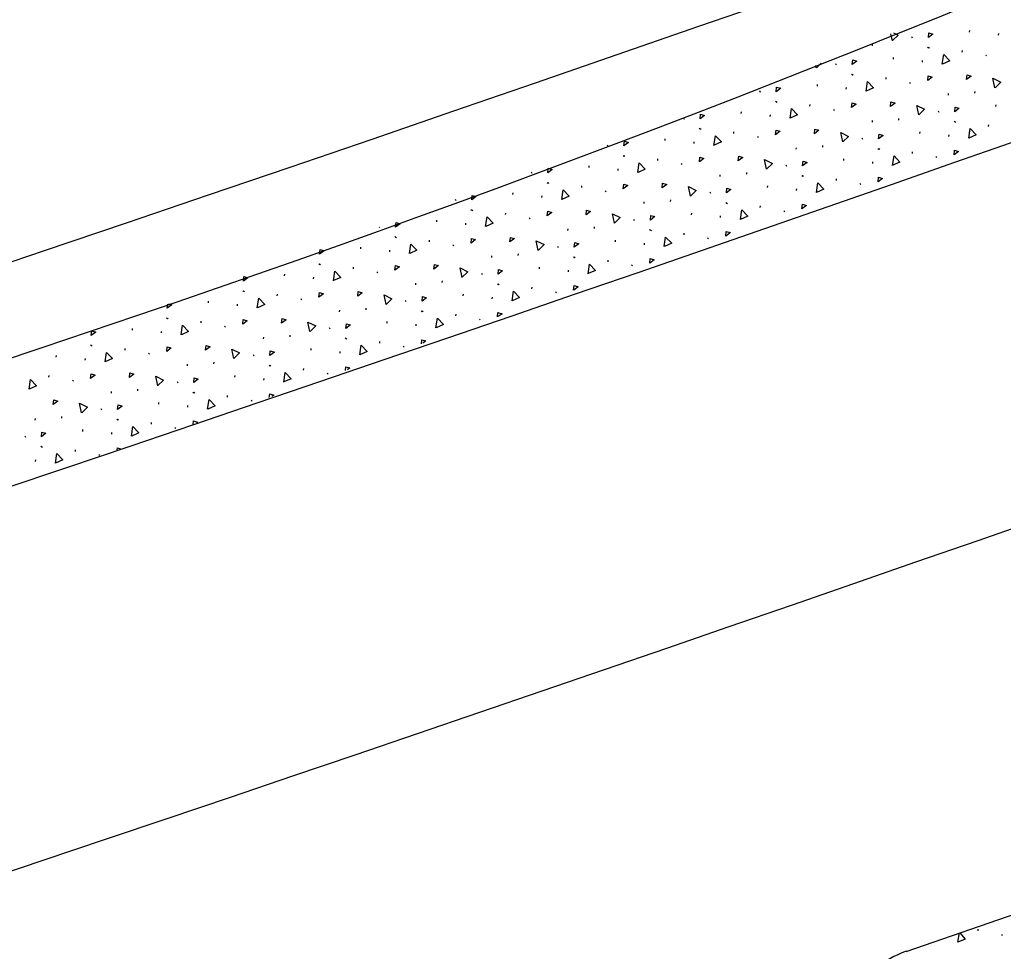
# Model space of a CAD drawing. Extents: x 2338610 to 2351914, y 366540 to 376484.
# Drawn here: x 2348456.29 to 2348488.66, y 367603.75 to 367634.41 of the extents above; entities that cross this region are included whole.
import ezdxf

# ---------------------------------------------------------------- set-up
doc = ezdxf.new("R2010")
doc.units = 0
for name, color, linetype in [('RD_HC_Cl', 7, 'Continuous'), ('RD_PD_ConcMed', 7, 'Continuous'), ('RD_PD_Final_LnLine', 7, 'Continuous'), ('RD_PD_Final_TrvlWay', 7, 'Continuous')]:
    doc.layers.add(name, color=color, linetype=linetype)

msp = doc.modelspace()

# ---------------------------------------------------------------- linework, layer by layer
at = {"layer": 'RD_HC_Cl'}
msp.add_arc((2347533.93, 370355.677), 2880.79, 281.440729, 295.940729, dxfattribs=at)
at = {"layer": 'RD_PD_ConcMed'}
for p, q in [((2348485.988, 367634.369), (2348485.988, 367634.376)), ((2348485.009, 367633.718), (2348484.962, 367633.946)), ((2348485.644, 367633.857), (2348485.666, 367633.812)), ((2348487.55, 367634), (2348487.554, 367634.055)), ((2348488.504, 367633.903), (2348488.508, 367633.957)), ((2348484.354, 367633.546), (2348484.358, 367633.601)), ((2348486.17, 367633.509), (2348486.202, 367633.485)), ((2348486.195, 367633.505), (2348486.227, 367633.481)), ((2348487.307, 367633.342), (2348487.312, 367633.396)), ((2348488.08, 367633.24), (2348488.112, 367633.216)), ((2348482.505, 367632.827), (2348482.488, 367632.908)), ((2348482.663, 367632.982), (2348482.509, 367632.831)), ((2348483.139, 367632.966), (2348483.161, 367632.921)), ((2348485.046, 367633.109), (2348485.05, 367633.163)), ((2348485.999, 367633.012), (2348486.003, 367633.066)), ((2348483.665, 367632.618), (2348483.697, 367632.594)), ((2348483.69, 367632.613), (2348483.722, 367632.589)), ((2348482.541, 367632.218), (2348482.545, 367632.272)), ((2348484.803, 367632.45), (2348484.807, 367632.505)), ((2348485.575, 367632.348), (2348485.608, 367632.324)), ((2348480.634, 367632.075), (2348480.656, 367632.029)), ((2348483.494, 367632.12), (2348483.499, 367632.175)), ((2348486.857, 367631.926), (2348486.861, 367631.981)), ((2348487.728, 367631.995), (2348487.732, 367632.049)), ((2348481.16, 367631.726), (2348481.192, 367631.702)), ((2348481.186, 367631.722), (2348481.218, 367631.698)), ((2348482.298, 367631.559), (2348482.302, 367631.614)), ((2348488.419, 367631.558), (2348488.424, 367631.612)), ((2348480.036, 367631.326), (2348480.04, 367631.381)), ((2348480.99, 367631.229), (2348480.994, 367631.283)), ((2348483.071, 367631.457), (2348483.103, 367631.433)), ((2348486.513, 367631.415), (2348486.535, 367631.369)), ((2348478.13, 367631.183), (2348478.152, 367631.138)), ((2348484.352, 367631.035), (2348484.356, 367631.09)), ((2348485.223, 367631.104), (2348485.227, 367631.158)), ((2348487.039, 367631.066), (2348487.071, 367631.043)), ((2348487.064, 367631.062), (2348487.096, 367631.038)), ((2348488.177, 367630.899), (2348488.181, 367630.954)), ((2348478.656, 367630.835), (2348478.688, 367630.811)), ((2348478.681, 367630.831), (2348478.713, 367630.807)), ((2348479.793, 367630.668), (2348479.797, 367630.722)), ((2348485.915, 367630.666), (2348485.919, 367630.721)), ((2348486.868, 367630.569), (2348486.873, 367630.624)), ((2348475.625, 367630.292), (2348475.647, 367630.247)), ((2348477.531, 367630.435), (2348477.536, 367630.49)), ((2348478.485, 367630.338), (2348478.489, 367630.392)), ((2348480.566, 367630.566), (2348480.598, 367630.542)), ((2348484.008, 367630.523), (2348484.03, 367630.478)), ((2348481.847, 367630.144), (2348481.851, 367630.198)), ((2348482.718, 367630.212), (2348482.723, 367630.267)), ((2348484.534, 367630.175), (2348484.566, 367630.151)), ((2348484.559, 367630.171), (2348484.592, 367630.147)), ((2348485.672, 367630.008), (2348485.676, 367630.062)), ((2348476.151, 367629.944), (2348476.183, 367629.92)), ((2348476.176, 367629.939), (2348476.208, 367629.915)), ((2348477.289, 367629.776), (2348477.293, 367629.831)), ((2348478.061, 367629.674), (2348478.093, 367629.65)), ((2348483.41, 367629.775), (2348483.414, 367629.83)), ((2348484.364, 367629.678), (2348484.368, 367629.732)), ((2348486.445, 367629.906), (2348486.477, 367629.882)), ((2348473.12, 367629.401), (2348473.142, 367629.355)), ((2348475.027, 367629.544), (2348475.031, 367629.598)), ((2348475.98, 367629.446), (2348475.984, 367629.501)), ((2348480.214, 367629.321), (2348480.218, 367629.376)), ((2348481.504, 367629.632), (2348481.526, 367629.587)), ((2348473.646, 367629.052), (2348473.678, 367629.029)), ((2348473.671, 367629.048), (2348473.703, 367629.024)), ((2348479.343, 367629.253), (2348479.347, 367629.307)), ((2348482.03, 367629.284), (2348482.062, 367629.26)), ((2348482.055, 367629.279), (2348482.087, 367629.255)), ((2348483.167, 367629.117), (2348483.171, 367629.171)), ((2348483.94, 367629.014), (2348483.972, 367628.991)), ((2348472.522, 367628.652), (2348472.526, 367628.707)), ((2348474.784, 367628.885), (2348474.788, 367628.94)), ((2348475.557, 367628.783), (2348475.589, 367628.759)), ((2348478.999, 367628.741), (2348479.021, 367628.696)), ((2348480.905, 367628.884), (2348480.909, 367628.938)), ((2348481.859, 367628.786), (2348481.863, 367628.841)), ((2348470.619, 367628.503), (2348470.637, 367628.464)), ((2348473.476, 367628.555), (2348473.48, 367628.61)), ((2348476.838, 367628.361), (2348476.842, 367628.416)), ((2348477.709, 367628.43), (2348477.713, 367628.484)), ((2348479.525, 367628.393), (2348479.557, 367628.369)), ((2348479.55, 367628.388), (2348479.582, 367628.364)), ((2348471.141, 367628.161), (2348471.173, 367628.137)), ((2348471.167, 367628.157), (2348471.199, 367628.133)), ((2348472.279, 367627.994), (2348472.283, 367628.048)), ((2348478.401, 367627.992), (2348478.405, 367628.047)), ((2348480.662, 367628.225), (2348480.667, 367628.28)), ((2348481.435, 367628.123), (2348481.467, 367628.099)), ((2348470.017, 367627.761), (2348470.021, 367627.816)), ((2348470.971, 367627.664), (2348470.975, 367627.718)), ((2348473.052, 367627.892), (2348473.084, 367627.868)), ((2348476.494, 367627.849), (2348476.516, 367627.804)), ((2348479.354, 367627.895), (2348479.358, 367627.95)), ((2348468.124, 367627.591), (2348468.133, 367627.573)), ((2348474.333, 367627.47), (2348474.337, 367627.524)), ((2348475.204, 367627.538), (2348475.208, 367627.593)), ((2348477.02, 367627.501), (2348477.052, 367627.477)), ((2348477.045, 367627.497), (2348477.077, 367627.473)), ((2348478.158, 367627.334), (2348478.162, 367627.388)), ((2348468.637, 367627.27), (2348468.669, 367627.246)), ((2348468.662, 367627.265), (2348468.694, 367627.241)), ((2348469.774, 367627.103), (2348469.779, 367627.157)), ((2348475.896, 367627.101), (2348475.9, 367627.156)), ((2348476.849, 367627.004), (2348476.854, 367627.058)), ((2348478.93, 367627.232), (2348478.963, 367627.208)), ((2348467.512, 367626.87), (2348467.517, 367626.924)), ((2348468.466, 367626.772), (2348468.47, 367626.827)), ((2348470.547, 367627), (2348470.579, 367626.977)), ((2348473.989, 367626.958), (2348474.011, 367626.913)), ((2348471.828, 367626.579), (2348471.832, 367626.633)), ((2348472.699, 367626.647), (2348472.704, 367626.702)), ((2348474.515, 367626.61), (2348474.547, 367626.586)), ((2348474.54, 367626.605), (2348474.573, 367626.582)), ((2348475.653, 367626.443), (2348475.657, 367626.497)), ((2348466.132, 367626.379), (2348466.164, 367626.355)), ((2348466.157, 367626.374), (2348466.189, 367626.35)), ((2348467.27, 367626.211), (2348467.274, 367626.266)), ((2348468.042, 367626.109), (2348468.074, 367626.085)), ((2348473.391, 367626.21), (2348473.395, 367626.264)), ((2348474.345, 367626.113), (2348474.349, 367626.167)), ((2348476.426, 367626.341), (2348476.458, 367626.317)), ((2348465.008, 367625.978), (2348465.012, 367626.033)), ((2348465.961, 367625.881), (2348465.965, 367625.936)), ((2348470.195, 367625.756), (2348470.199, 367625.81)), ((2348471.485, 367626.067), (2348471.507, 367626.022)), ((2348463.627, 367625.487), (2348463.659, 367625.463)), ((2348463.652, 367625.483), (2348463.684, 367625.459)), ((2348469.324, 367625.687), (2348469.328, 367625.742)), ((2348472.011, 367625.719), (2348472.043, 367625.695)), ((2348472.036, 367625.714), (2348472.068, 367625.69)), ((2348473.148, 367625.551), (2348473.152, 367625.606)), ((2348473.921, 367625.449), (2348473.953, 367625.425)), ((2348462.503, 367625.087), (2348462.507, 367625.142)), ((2348464.765, 367625.32), (2348464.769, 367625.374)), ((2348465.538, 367625.218), (2348465.57, 367625.194)), ((2348468.98, 367625.176), (2348469.002, 367625.13)), ((2348470.886, 367625.319), (2348470.891, 367625.373)), ((2348471.84, 367625.221), (2348471.844, 367625.276)), ((2348461.146, 367624.911), (2348461.16, 367625.047)), ((2348463.457, 367624.99), (2348463.461, 367625.044)), ((2348466.819, 367624.796), (2348466.823, 367624.851)), ((2348467.69, 367624.864), (2348467.694, 367624.919)), ((2348469.506, 367624.827), (2348469.538, 367624.803)), ((2348469.531, 367624.823), (2348469.563, 367624.799)), ((2348461.122, 367624.596), (2348461.155, 367624.572)), ((2348461.148, 367624.591), (2348461.18, 367624.568)), ((2348462.26, 367624.429), (2348462.264, 367624.483)), ((2348468.382, 367624.427), (2348468.386, 367624.482)), ((2348470.644, 367624.66), (2348470.648, 367624.714)), ((2348471.416, 367624.558), (2348471.448, 367624.534)), ((2348459.998, 367624.196), (2348460.002, 367624.25)), ((2348460.952, 367624.099), (2348460.956, 367624.153)), ((2348463.033, 367624.327), (2348463.065, 367624.303)), ((2348466.475, 367624.284), (2348466.497, 367624.239)), ((2348469.335, 367624.33), (2348469.339, 367624.384)), ((2348464.314, 367623.905), (2348464.318, 367623.959)), ((2348465.185, 367623.973), (2348465.189, 367624.028)), ((2348467.001, 367623.936), (2348467.033, 367623.912)), ((2348467.026, 367623.932), (2348467.058, 367623.908)), ((2348468.139, 367623.769), (2348468.143, 367623.823)), ((2348458.618, 367623.705), (2348458.65, 367623.681)), ((2348458.643, 367623.7), (2348458.675, 367623.676)), ((2348459.755, 367623.537), (2348459.76, 367623.592)), ((2348465.877, 367623.536), (2348465.881, 367623.59)), ((2348468.911, 367623.667), (2348468.944, 367623.643)), ((2348457.493, 367623.305), (2348457.498, 367623.359)), ((2348458.447, 367623.207), (2348458.451, 367623.262)), ((2348460.528, 367623.435), (2348460.56, 367623.411)), ((2348463.97, 367623.393), (2348463.992, 367623.348)), ((2348466.831, 367623.439), (2348466.835, 367623.493)), ((2348461.809, 367623.013), (2348461.814, 367623.068)), ((2348462.68, 367623.082), (2348462.685, 367623.136)), ((2348464.496, 367623.045), (2348464.528, 367623.021)), ((2348464.522, 367623.04), (2348464.554, 367623.016)), ((2348465.634, 367622.877), (2348465.638, 367622.932)), ((2348457.251, 367622.646), (2348457.255, 367622.701)), ((2348458.023, 367622.544), (2348458.055, 367622.52)), ((2348463.372, 367622.645), (2348463.376, 367622.699)), ((2348464.326, 367622.547), (2348464.33, 367622.602)), ((2348466.407, 367622.775), (2348466.439, 367622.751)), ((2348460.176, 367622.191), (2348460.18, 367622.245)), ((2348461.466, 367622.502), (2348461.488, 367622.456)), ((2348459.305, 367622.122), (2348459.309, 367622.177)), ((2348461.992, 367622.153), (2348462.024, 367622.129)), ((2348462.017, 367622.149), (2348462.049, 367622.125)), ((2348463.129, 367621.986), (2348463.133, 367622.041)), ((2348463.902, 367621.884), (2348463.934, 367621.86)), ((2348458.961, 367621.61), (2348458.983, 367621.565)), ((2348460.867, 367621.753), (2348460.872, 367621.808)), ((2348461.821, 367621.656), (2348461.825, 367621.71)), ((2348456.8, 367621.231), (2348456.804, 367621.285)), ((2348457.671, 367621.299), (2348457.675, 367621.354)), ((2348459.487, 367621.262), (2348459.519, 367621.238)), ((2348459.512, 367621.258), (2348459.544, 367621.234)), ((2348458.363, 367620.862), (2348458.367, 367620.917)), ((2348460.625, 367621.095), (2348460.629, 367621.149)), ((2348461.397, 367620.993), (2348461.429, 367620.969)), ((2348456.456, 367620.719), (2348456.478, 367620.674)), ((2348459.316, 367620.765), (2348459.32, 367620.819)), ((2348456.982, 367620.371), (2348457.014, 367620.347)), ((2348457.007, 367620.366), (2348457.039, 367620.342)), ((2348458.12, 367620.203), (2348458.124, 367620.258)), ((2348458.893, 367620.101), (2348458.925, 367620.077)), ((2348456.812, 367619.873), (2348456.816, 367619.928)), ((2348487.828, 367604.424), (2348487.834, 367604.478)), ((2348487.164, 367604.046), (2348487.216, 367604.352)), ((2348488.598, 367604.304), (2348488.63, 367604.279))]:
    msp.add_line(p, q, dxfattribs=at)
for points in [[(2348485.047, 367633.981), (2348485.2, 367633.905), (2348485.014, 367633.722)], [(2348486.193, 367633.824), (2348486.21, 367633.977), (2348486.342, 367633.936), (2348486.193, 367633.824)], [(2348486.652, 367632.949), (2348486.698, 367633.266), (2348486.895, 367633.06), (2348486.657, 367632.951)], [(2348483.689, 367632.932), (2348483.705, 367633.085), (2348483.837, 367633.044), (2348483.689, 367632.932)], [(2348486.173, 367632.408), (2348486.189, 367632.561), (2348486.322, 367632.52), (2348486.173, 367632.408)], [(2348487.452, 367632.442), (2348487.468, 367632.595), (2348487.601, 367632.554), (2348487.452, 367632.442)], [(2348484.147, 367632.058), (2348484.193, 367632.375), (2348484.391, 367632.168), (2348484.152, 367632.06)], [(2348488.383, 367632.167), (2348488.318, 367632.481), (2348488.574, 367632.354), (2348488.387, 367632.171)], [(2348481.184, 367632.041), (2348481.2, 367632.194), (2348481.333, 367632.153), (2348481.184, 367632.041)], [(2348483.668, 367631.516), (2348483.684, 367631.669), (2348483.817, 367631.628), (2348483.668, 367631.516)], [(2348484.947, 367631.551), (2348484.964, 367631.704), (2348485.096, 367631.662), (2348484.947, 367631.551)], [(2348485.878, 367631.276), (2348485.814, 367631.589), (2348486.07, 367631.463), (2348485.883, 367631.279)], [(2348478.679, 367631.15), (2348478.695, 367631.303), (2348478.828, 367631.262), (2348478.679, 367631.15)], [(2348481.642, 367631.167), (2348481.689, 367631.484), (2348481.886, 367631.277), (2348481.648, 367631.169)], [(2348487.063, 367631.381), (2348487.079, 367631.534), (2348487.211, 367631.493), (2348487.063, 367631.381)], [(2348481.163, 367630.625), (2348481.18, 367630.778), (2348481.312, 367630.737), (2348481.163, 367630.625)], [(2348482.443, 367630.659), (2348482.459, 367630.812), (2348482.591, 367630.771), (2348482.443, 367630.659)], [(2348483.374, 367630.385), (2348483.309, 367630.698), (2348483.565, 367630.571), (2348483.378, 367630.388)], [(2348484.558, 367630.49), (2348484.574, 367630.643), (2348484.707, 367630.602), (2348484.558, 367630.49)], [(2348487.521, 367630.507), (2348487.567, 367630.824), (2348487.765, 367630.617), (2348487.526, 367630.509)], [(2348476.174, 367630.258), (2348476.191, 367630.412), (2348476.323, 367630.37), (2348476.174, 367630.258)], [(2348479.138, 367630.275), (2348479.184, 367630.592), (2348479.381, 367630.386), (2348479.143, 367630.277)], [(2348487.042, 367629.965), (2348487.058, 367630.118), (2348487.191, 367630.077), (2348487.042, 367629.965)], [(2348476.633, 367629.384), (2348476.679, 367629.701), (2348476.876, 367629.494), (2348476.638, 367629.386)], [(2348478.659, 367629.734), (2348478.675, 367629.887), (2348478.807, 367629.846), (2348478.659, 367629.734)], [(2348479.938, 367629.768), (2348479.954, 367629.921), (2348480.087, 367629.88), (2348479.938, 367629.768)], [(2348480.869, 367629.493), (2348480.804, 367629.807), (2348481.06, 367629.68), (2348480.873, 367629.497)], [(2348482.053, 367629.599), (2348482.069, 367629.752), (2348482.202, 367629.71), (2348482.053, 367629.599)], [(2348485.016, 367629.615), (2348485.063, 367629.932), (2348485.26, 367629.726), (2348485.021, 367629.617)], [(2348473.67, 367629.367), (2348473.686, 367629.52), (2348473.818, 367629.479), (2348473.67, 367629.367)], [(2348477.433, 367628.877), (2348477.449, 367629.03), (2348477.582, 367628.988), (2348477.433, 367628.877)], [(2348482.512, 367628.724), (2348482.558, 367629.041), (2348482.755, 367628.834), (2348482.517, 367628.726)], [(2348484.537, 367629.074), (2348484.554, 367629.227), (2348484.686, 367629.186), (2348484.537, 367629.074)], [(2348474.128, 367628.493), (2348474.174, 367628.81), (2348474.372, 367628.603), (2348474.133, 367628.495)], [(2348476.154, 367628.842), (2348476.17, 367628.996), (2348476.303, 367628.954), (2348476.154, 367628.842)], [(2348478.364, 367628.602), (2348478.299, 367628.916), (2348478.555, 367628.789), (2348478.369, 367628.605)], [(2348479.548, 367628.707), (2348479.565, 367628.86), (2348479.697, 367628.819), (2348479.548, 367628.707)], [(2348471.165, 367628.476), (2348471.181, 367628.629), (2348471.314, 367628.588), (2348471.165, 367628.476)], [(2348473.649, 367627.951), (2348473.665, 367628.104), (2348473.798, 367628.063), (2348473.649, 367627.951)], [(2348474.928, 367627.985), (2348474.945, 367628.138), (2348475.077, 367628.097), (2348474.928, 367627.985)], [(2348480.007, 367627.833), (2348480.053, 367628.15), (2348480.25, 367627.943), (2348480.012, 367627.835)], [(2348482.033, 367628.183), (2348482.049, 367628.336), (2348482.181, 367628.294), (2348482.033, 367628.183)], [(2348468.66, 367627.585), (2348468.676, 367627.738), (2348468.809, 367627.696), (2348468.66, 367627.585)], [(2348471.623, 367627.601), (2348471.67, 367627.918), (2348471.867, 367627.712), (2348471.629, 367627.603)], [(2348475.86, 367627.711), (2348475.795, 367628.024), (2348476.051, 367627.898), (2348475.864, 367627.714)], [(2348477.044, 367627.816), (2348477.06, 367627.969), (2348477.192, 367627.928), (2348477.044, 367627.816)], [(2348479.528, 367627.291), (2348479.544, 367627.444), (2348479.677, 367627.403), (2348479.528, 367627.291)], [(2348471.144, 367627.06), (2348471.161, 367627.213), (2348471.293, 367627.172), (2348471.144, 367627.06)], [(2348472.424, 367627.094), (2348472.44, 367627.247), (2348472.572, 367627.206), (2348472.424, 367627.094)], [(2348473.355, 367626.819), (2348473.29, 367627.133), (2348473.546, 367627.006), (2348473.359, 367626.823)], [(2348474.539, 367626.925), (2348474.555, 367627.078), (2348474.688, 367627.036), (2348474.539, 367626.925)], [(2348477.502, 367626.942), (2348477.548, 367627.258), (2348477.746, 367627.052), (2348477.507, 367626.943)], [(2348466.156, 367626.693), (2348466.172, 367626.846), (2348466.304, 367626.805), (2348466.156, 367626.693)], [(2348469.119, 367626.71), (2348469.165, 367627.027), (2348469.362, 367626.82), (2348469.124, 367626.712)], [(2348477.023, 367626.4), (2348477.039, 367626.553), (2348477.172, 367626.512), (2348477.023, 367626.4)], [(2348466.614, 367625.819), (2348466.66, 367626.136), (2348466.857, 367625.929), (2348466.619, 367625.821)], [(2348468.64, 367626.169), (2348468.656, 367626.322), (2348468.788, 367626.28), (2348468.64, 367626.169)], [(2348469.919, 367626.203), (2348469.935, 367626.356), (2348470.068, 367626.315), (2348469.919, 367626.203)], [(2348470.85, 367625.928), (2348470.785, 367626.242), (2348471.041, 367626.115), (2348470.854, 367625.932)], [(2348472.034, 367626.033), (2348472.05, 367626.186), (2348472.183, 367626.145), (2348472.034, 367626.033)], [(2348474.997, 367626.05), (2348475.044, 367626.367), (2348475.241, 367626.16), (2348475.003, 367626.052)], [(2348463.651, 367625.802), (2348463.667, 367625.955), (2348463.799, 367625.914), (2348463.651, 367625.802)], [(2348467.414, 367625.311), (2348467.43, 367625.464), (2348467.563, 367625.423), (2348467.414, 367625.311)], [(2348472.493, 367625.159), (2348472.539, 367625.476), (2348472.736, 367625.269), (2348472.498, 367625.161)], [(2348474.519, 367625.511), (2348474.535, 367625.662), (2348474.667, 367625.62), (2348474.523, 367625.512)], [(2348464.109, 367624.928), (2348464.155, 367625.244), (2348464.353, 367625.038), (2348464.114, 367624.929)], [(2348466.135, 367625.277), (2348466.151, 367625.43), (2348466.284, 367625.389), (2348466.135, 367625.277)], [(2348468.345, 367625.037), (2348468.28, 367625.35), (2348468.536, 367625.224), (2348468.35, 367625.04)], [(2348469.529, 367625.142), (2348469.546, 367625.295), (2348469.678, 367625.254), (2348469.529, 367625.142)], [(2348461.187, 367625.056), (2348461.295, 367625.022), (2348461.146, 367624.911)], [(2348463.63, 367624.386), (2348463.646, 367624.539), (2348463.779, 367624.498), (2348463.63, 367624.386)], [(2348464.91, 367624.42), (2348464.926, 367624.573), (2348465.058, 367624.532), (2348464.91, 367624.42)], [(2348469.988, 367624.268), (2348470.034, 367624.585), (2348470.231, 367624.378), (2348469.993, 367624.269)], [(2348472.015, 367624.628), (2348472.03, 367624.77), (2348472.162, 367624.729), (2348472.04, 367624.637)], [(2348458.641, 367624.019), (2348458.658, 367624.172), (2348458.79, 367624.131), (2348458.641, 367624.019)], [(2348461.604, 367624.036), (2348461.651, 367624.353), (2348461.848, 367624.146), (2348461.61, 367624.038)], [(2348465.841, 367624.145), (2348465.776, 367624.459), (2348466.032, 367624.332), (2348465.845, 367624.149)], [(2348467.025, 367624.251), (2348467.041, 367624.404), (2348467.173, 367624.363), (2348467.025, 367624.251)], [(2348469.511, 367623.746), (2348469.525, 367623.879), (2348469.658, 367623.838), (2348469.557, 367623.762)], [(2348461.126, 367623.495), (2348461.142, 367623.648), (2348461.274, 367623.606), (2348461.126, 367623.495)], [(2348462.405, 367623.529), (2348462.421, 367623.682), (2348462.553, 367623.641), (2348462.405, 367623.529)], [(2348463.336, 367623.254), (2348463.271, 367623.568), (2348463.527, 367623.441), (2348463.34, 367623.258)], [(2348464.52, 367623.359), (2348464.536, 367623.512), (2348464.669, 367623.471), (2348464.52, 367623.359)], [(2348467.483, 367623.376), (2348467.529, 367623.693), (2348467.727, 367623.487), (2348467.488, 367623.378)], [(2348459.1, 367623.145), (2348459.146, 367623.462), (2348459.343, 367623.255), (2348459.105, 367623.147)], [(2348467.007, 367622.864), (2348467.02, 367622.988), (2348467.153, 367622.947), (2348467.074, 367622.887)], [(2348456.595, 367622.254), (2348456.641, 367622.571), (2348456.839, 367622.364), (2348456.6, 367622.255)], [(2348458.621, 367622.603), (2348458.637, 367622.756), (2348458.769, 367622.715), (2348458.621, 367622.603)], [(2348459.9, 367622.637), (2348459.916, 367622.791), (2348460.049, 367622.749), (2348459.9, 367622.637)], [(2348460.831, 367622.363), (2348460.766, 367622.676), (2348461.022, 367622.55), (2348460.835, 367622.366)], [(2348462.015, 367622.468), (2348462.031, 367622.621), (2348462.164, 367622.58), (2348462.015, 367622.468)], [(2348464.978, 367622.485), (2348465.025, 367622.802), (2348465.222, 367622.595), (2348464.984, 367622.487)], [(2348457.395, 367621.746), (2348457.412, 367621.899), (2348457.544, 367621.858), (2348457.395, 367621.746)], [(2348462.474, 367621.594), (2348462.52, 367621.911), (2348462.717, 367621.704), (2348462.479, 367621.596)], [(2348464.503, 367621.981), (2348464.516, 367622.096), (2348464.648, 367622.055), (2348464.591, 367622.012)], [(2348458.326, 367621.472), (2348458.261, 367621.785), (2348458.518, 367621.658), (2348458.331, 367621.475)], [(2348459.51, 367621.577), (2348459.527, 367621.73), (2348459.659, 367621.689), (2348459.51, 367621.577)], [(2348459.969, 367620.702), (2348460.015, 367621.019), (2348460.212, 367620.813), (2348459.974, 367620.704)], [(2348462, 367621.099), (2348462.011, 367621.205), (2348462.143, 367621.164), (2348462.108, 367621.137)], [(2348457.006, 367620.685), (2348457.022, 367620.839), (2348457.154, 367620.797), (2348457.006, 367620.685)], [(2348459.499, 367620.248), (2348459.506, 367620.314), (2348459.606, 367620.283)], [(2348457.464, 367619.811), (2348457.51, 367620.128), (2348457.708, 367619.921), (2348457.469, 367619.813)], [(2348487.224, 367604.355), (2348487.41, 367604.151), (2348487.169, 367604.048)]]:
    msp.add_lwpolyline(points, dxfattribs=at)
msp.add_arc((2348486.439, 367600.911), 3, 109.0148, 199.0148, dxfattribs=at)
at = {"layer": 'RD_PD_Final_LnLine'}
for centre, radius, start, end in [((2347533.93, 370355.677), 2859.79, 280.380274, 291.465397), ((2347533.93, 370355.677), 2847.79, 280.380274, 290.498626), ((2347533.93, 370355.677), 2887.79, 280.380274, 291.594881), ((2348305.978, 368079.244), 480, 288.73428, 299.457), ((2347533.93, 370355.677), 2899.79, 280.380274, 291.348467), ((2347533.93, 370355.677), 2883.79, 280.380274, 288.734281)]:
    msp.add_arc(centre, radius, start, end, dxfattribs=at)
at = {"layer": 'RD_PD_Final_TrvlWay'}
msp.add_line((2348485.462, 367603.747), (2348626.972, 367652.514), dxfattribs=at)
msp.add_arc((2347533.93, 370355.677), 2835.79, 283.184746, 289.359215, dxfattribs=at)

doc.saveas('drawing.dxf')
